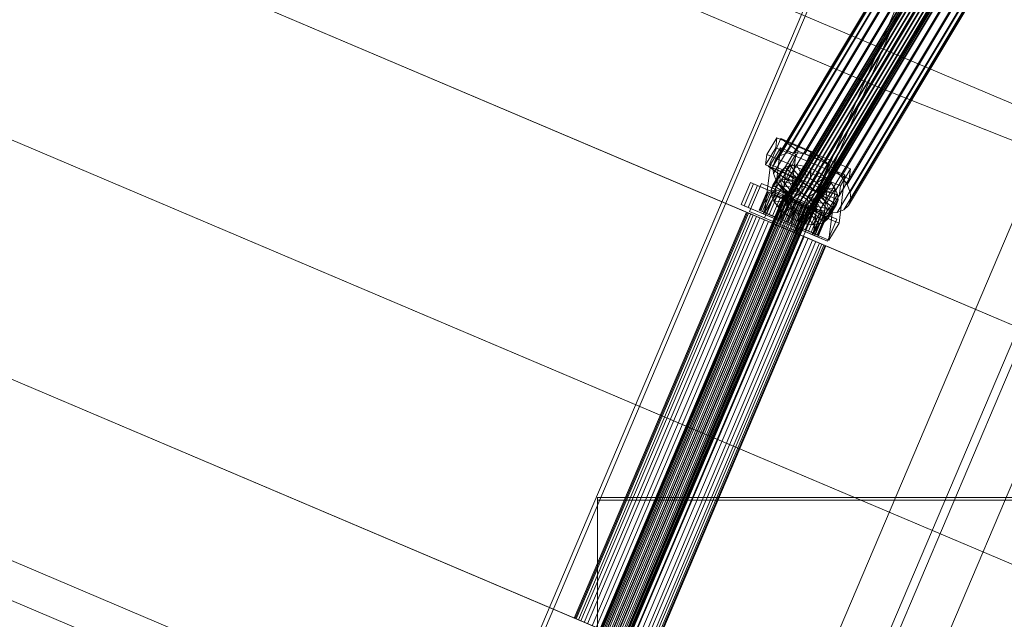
# Model space of a CAD drawing. Header units: millimetres. Extents: x -4738 to 65662, y -68080 to 6847.
# Tile 705 of 1056: x 26585 to 27165, y -21991 to -21638. Entities that reach past the tile are written whole.
import ezdxf

# ---------------------------------------------------------------- set-up
doc = ezdxf.new("R2010")
doc.units = ezdxf.units.MM
doc.layers.add('superior_C09', color=7, linetype='Continuous', lineweight=0)
doc.layers.add('superior_C10', color=7, linetype='Continuous', lineweight=0)

msp = doc.modelspace()

# ---------------------------------------------------------------- linework, layer by layer
at = {"layer": 'superior_C09'}
for p, q in [((26925.067, -21919.422), (26925.067, -22296.034)), ((27255.067, -21919.422), (26925.067, -21919.422)), ((26925.067, -21919.422), (26925.067, -21921.02)), ((26925.067, -21921.02), (27255.067, -21921.02)), ((26925.067, -22297.633), (26925.067, -21921.02))]:
    msp.add_line(p, q, dxfattribs=at)
at = {"layer": 'superior_C10'}
for p, q in [((27880.277, -21988.995), (18436.834, -17980.274)), ((18437.764, -17980.669), (27881.207, -21989.39)), ((18241.459, -18440.523), (27684.903, -22449.244)), ((27685.833, -22449.639), (18242.389, -18440.917)), ((27092.008, -21677.953), (26207.955, -21302.674)), ((26209.054, -21303.141), (27093.107, -21678.419)), ((26156.94, -21387.806), (27040.993, -21763.085)), ((27042.092, -21763.552), (26158.038, -21388.273)), ((26781.475, -22255.856), (27113.612, -21473.433)), ((27115.827, -21474.373), (26783.69, -22256.796)), ((27159.424, -21492.88), (26827.287, -22275.303)), ((26829.502, -22276.243), (27161.638, -21493.82)), ((26106.142, -21507.471), (26990.195, -21882.75)), ((26991.294, -21883.216), (26107.241, -21507.938)), ((27264.97, -21532.252), (26928.925, -22323.88)), ((27290.283, -21542.998), (26954.239, -22334.625)), ((26958.842, -22336.579), (27294.886, -21544.951)), ((26984.155, -22347.325), (27320.199, -21555.697)), ((27147.978, -21555.834), (27037.019, -21740.996)), ((27149.403, -21555.276), (27038.444, -21740.438)), ((27151.188, -21555.14), (27040.229, -21740.303)), ((27153.212, -21555.436), (27042.253, -21740.599)), ((27155.336, -21556.144), (27044.377, -21741.307)), ((27125.372, -21560.983), (27029.718, -21720.606)), ((27128.105, -21558.323), (27032.451, -21717.946)), ((27035.605, -21743.202), (27146.564, -21558.039)), ((27146.672, -21559.536), (27035.713, -21744.699)), ((27147.009, -21556.776), (27036.05, -21741.939)), ((27147.326, -21561.165), (27036.367, -21746.328)), ((27132.128, -21556.748), (27036.473, -21716.371)), ((27137.166, -21556.366), (27041.512, -21715.988)), ((27157.415, -21557.215), (27046.456, -21742.378)), ((27142.877, -21557.201), (27047.223, -21716.824)), ((27159.308, -21558.577), (27048.35, -21743.739)), ((27160.887, -21560.136), (27049.928, -21745.298)), ((27162.042, -21561.786), (27051.083, -21746.948)), ((27148.871, -21559.199), (27053.216, -21718.822)), ((27028.461, -21724.17), (27124.115, -21564.547)), ((27148.482, -21562.816), (27037.523, -21747.978)), ((27150.06, -21564.375), (27039.101, -21749.537)), ((27151.953, -21565.736), (27040.994, -21750.898)), ((27154.033, -21566.807), (27043.074, -21751.969)), ((27156.156, -21567.515), (27045.197, -21752.677)), ((27158.18, -21567.811), (27047.221, -21752.973)), ((27159.965, -21567.675), (27049.006, -21752.838)), ((27161.391, -21567.117), (27050.432, -21752.28)), ((27162.359, -21566.175), (27051.4, -21751.337)), ((27162.696, -21563.415), (27051.737, -21748.577)), ((27162.804, -21564.912), (27051.845, -21750.074)), ((27154.739, -21562.222), (27059.085, -21721.845)), ((27160.083, -21566.064), (27064.428, -21725.687)), ((27124.42, -21568.772), (27028.766, -21728.395)), ((27126.266, -21573.37), (27030.612, -21732.993)), ((27164.537, -21570.464), (27068.882, -21730.086)), ((27129.527, -21578.027), (27033.873, -21737.65)), ((27167.798, -21575.121), (27072.143, -21734.744)), ((27133.981, -21582.427), (27038.327, -21742.05)), ((27169.644, -21579.719), (27073.989, -21739.342)), ((27169.948, -21583.944), (27074.294, -21743.566)), ((27139.324, -21586.269), (27043.67, -21745.892)), ((27145.193, -21589.292), (27049.539, -21748.915)), ((27165.959, -21590.168), (27070.304, -21749.79)), ((27168.692, -21587.507), (27073.037, -21747.13)), ((27151.187, -21591.289), (27055.533, -21750.912)), ((27156.898, -21592.125), (27061.243, -21751.748)), ((27161.936, -21591.743), (27066.282, -21751.365)), ((26055.345, -21627.136), (26939.398, -22002.414)), ((26940.497, -22002.881), (26056.444, -21627.602)), ((27092.008, -21677.953), (27040.993, -21763.085)), ((27953.62, -22020.129), (27092.008, -21677.953)), ((27093.107, -21678.419), (27092.008, -21677.953)), ((27042.092, -21763.552), (27093.107, -21678.419)), ((27093.107, -21678.419), (27954.719, -22020.596)), ((27024.886, -21717.216), (27030.838, -21707.284)), ((27025.844, -21724.248), (27033.023, -21707.762)), ((27030.838, -21707.284), (27030.114, -21713.208)), ((27030.838, -21707.284), (27074.145, -21725.612)), ((27033.023, -21707.762), (27051.059, -21715.418)), ((27033.023, -21707.762), (27043.363, -21715.267)), ((27030.114, -21713.208), (27024.162, -21723.14)), ((27024.162, -21723.14), (27024.886, -21717.216)), ((27068.193, -21735.544), (27024.886, -21717.216)), ((27027.013, -21723.101), (27032.965, -21713.169)), ((27032.965, -21713.169), (27029.49, -21741.603)), ((27032.451, -21717.946), (27029.718, -21720.606)), ((27073.421, -21731.535), (27030.114, -21713.208)), ((27036.473, -21716.371), (27032.451, -21717.946)), ((27032.965, -21713.169), (27041.988, -21716.987)), ((27041.988, -21716.987), (27036.036, -21726.919)), ((27043.363, -21715.267), (27036.184, -21731.753)), ((27041.512, -21715.988), (27036.473, -21716.371)), ((27038.512, -21745.421), (27041.988, -21716.987)), ((27047.223, -21716.824), (27041.512, -21715.988)), ((27061.399, -21722.923), (27043.363, -21715.267)), ((27051.059, -21715.418), (27043.88, -21731.904)), ((27053.216, -21718.822), (27047.223, -21716.824)), ((27051.059, -21715.418), (27061.399, -21722.923)), ((27059.085, -21721.845), (27053.216, -21718.822)), ((26029.541, -21722.97), (26913.594, -22098.249)), ((26914.693, -22098.715), (26030.639, -21723.437)), ((27023.538, -21751.535), (27027.013, -21723.101)), ((27024.162, -21723.14), (27067.469, -21741.467)), ((27043.88, -21731.904), (27025.844, -21724.248)), ((27036.184, -21731.753), (27025.844, -21724.248)), ((27036.036, -21726.919), (27027.013, -21723.101)), ((27029.718, -21720.606), (27028.461, -21724.17)), ((27028.461, -21724.17), (27028.766, -21728.395)), ((27038.528, -21723.618), (27033.427, -21732.131)), ((27035.519, -21724.796), (27038.528, -21723.618)), ((27042.297, -21723.331), (27037.196, -21731.845)), ((27038.528, -21723.618), (27042.297, -21723.331)), ((27044.396, -21730.506), (27038.528, -21723.618)), ((27046.569, -21723.957), (27041.467, -21732.47)), ((27046.181, -21730.371), (27042.297, -21723.331)), ((27042.297, -21723.331), (27046.569, -21723.957)), ((27048.205, -21730.667), (27046.569, -21723.957)), ((27046.569, -21723.957), (27051.053, -21725.451)), ((27054.22, -21739.409), (27061.399, -21722.923)), ((27064.428, -21725.687), (27059.085, -21721.845)), ((27027.433, -21737.965), (27032.535, -21729.451)), ((27033.475, -21726.786), (27028.373, -21735.299)), ((27028.766, -21728.395), (27030.612, -21732.993)), ((27035.519, -21724.796), (27030.417, -21733.309)), ((27032.535, -21729.451), (27033.475, -21726.786)), ((27032.763, -21732.612), (27032.535, -21729.451)), ((27032.535, -21729.451), (27041.557, -21733.27)), ((27036.036, -21726.919), (27032.561, -21755.353)), ((27033.475, -21726.786), (27035.519, -21724.796)), ((27042.002, -21732.007), (27033.475, -21726.786)), ((27042.971, -21731.064), (27035.519, -21724.796)), ((27041.08, -21738.884), (27046.181, -21730.371)), ((27046.181, -21730.371), (27044.396, -21730.506)), ((27051.053, -21725.451), (27045.951, -21733.964)), ((27048.205, -21730.667), (27046.181, -21730.371)), ((27050.329, -21731.375), (27051.053, -21725.451)), ((27055.442, -21727.712), (27050.341, -21736.225)), ((27051.053, -21725.451), (27055.442, -21727.712)), ((27052.408, -21732.446), (27055.442, -21727.712)), ((27055.442, -21727.712), (27059.439, -21730.586)), ((27055.885, -21735.319), (27061.837, -21725.387)), ((27061.837, -21725.387), (27058.362, -21753.821)), ((27061.837, -21725.387), (27070.859, -21729.205)), ((27068.882, -21730.086), (27064.428, -21725.687)), ((27070.859, -21729.205), (27064.907, -21739.137)), ((27067.384, -21757.64), (27070.859, -21729.205)), ((27074.145, -21725.612), (27068.193, -21735.544)), ((27072.143, -21734.744), (27068.882, -21730.086)), ((27073.421, -21731.535), (27074.145, -21725.612)), ((27009.744, -21746.561), (27015.215, -21733.674)), ((27017.06, -21734.458), (27011.59, -21747.345)), ((27013.926, -21748.336), (27019.397, -21735.449)), ((27014.65, -21750.816), (27021.683, -21734.247)), ((27015.215, -21733.674), (27058.502, -21752.049)), ((27015.215, -21733.674), (27017.06, -21734.458)), ((27060.347, -21752.833), (27017.06, -21734.458)), ((27019.397, -21735.449), (27028.415, -21739.277)), ((27019.397, -21735.449), (27028.255, -21739.209)), ((27021.683, -21734.247), (27039.719, -21741.904)), ((27021.683, -21734.247), (27030.467, -21737.976)), ((27028.373, -21735.299), (27027.433, -21737.965)), ((27032.763, -21732.612), (27027.661, -21741.125)), ((27030.417, -21733.309), (27028.373, -21735.299)), ((27028.373, -21735.299), (27036.901, -21740.52)), ((27034.143, -21736.051), (27029.042, -21744.564)), ((27033.427, -21732.131), (27030.417, -21733.309)), ((27030.417, -21733.309), (27037.869, -21739.577)), ((27030.612, -21732.993), (27033.873, -21737.65)), ((27041.665, -21734.767), (27032.763, -21732.612)), ((27034.143, -21736.051), (27032.763, -21732.612)), ((27037.196, -21731.845), (27033.427, -21732.131)), ((27033.427, -21732.131), (27039.294, -21739.019)), ((27042.319, -21736.396), (27034.143, -21736.051)), ((27036.583, -21739.535), (27034.143, -21736.051)), ((27036.184, -21731.753), (27054.22, -21739.409)), ((27041.557, -21733.27), (27036.455, -21741.783)), ((27036.563, -21743.28), (27041.665, -21734.767)), ((27036.901, -21740.52), (27042.002, -21732.007)), ((27041.467, -21732.47), (27037.196, -21731.845)), ((27037.196, -21731.845), (27041.08, -21738.884)), ((27037.869, -21739.577), (27042.971, -21731.064)), ((27039.294, -21739.019), (27044.396, -21730.506)), ((27045.951, -21733.964), (27041.467, -21732.47)), ((27041.467, -21732.47), (27043.103, -21739.18)), ((27042.002, -21732.007), (27041.557, -21733.27)), ((27041.557, -21733.27), (27041.665, -21734.767)), ((27041.665, -21734.767), (27042.319, -21736.396)), ((27042.971, -21731.064), (27042.002, -21732.007)), ((27044.396, -21730.506), (27042.971, -21731.064)), ((27043.103, -21739.18), (27048.205, -21730.667)), ((27043.88, -21731.904), (27054.22, -21739.409)), ((27045.227, -21739.888), (27050.329, -21731.375)), ((27045.951, -21733.964), (27045.227, -21739.888)), ((27050.341, -21736.225), (27045.951, -21733.964)), ((27047.306, -21740.959), (27052.408, -21732.446)), ((27050.341, -21736.225), (27047.306, -21740.959)), ((27050.329, -21731.375), (27048.205, -21730.667)), ((27049.2, -21742.32), (27054.301, -21733.807)), ((27052.408, -21732.446), (27050.329, -21731.375)), ((27054.338, -21739.099), (27050.341, -21736.225)), ((27050.778, -21743.879), (27055.88, -21735.366)), ((27054.301, -21733.807), (27052.408, -21732.446)), ((27052.41, -21763.753), (27055.885, -21735.319)), ((27054.301, -21733.807), (27059.439, -21730.586)), ((27055.88, -21735.366), (27054.301, -21733.807)), ((27059.439, -21730.586), (27054.338, -21739.099)), ((27055.88, -21735.366), (27062.771, -21733.877)), ((27057.035, -21737.016), (27055.88, -21735.366)), ((27064.907, -21739.137), (27055.885, -21735.319)), ((27062.771, -21733.877), (27057.67, -21742.39)), ((27059.439, -21730.586), (27062.771, -21733.877)), ((27062.771, -21733.877), (27065.211, -21737.361)), ((27067.469, -21741.467), (27073.421, -21731.535)), ((27068.193, -21735.544), (27067.469, -21741.467)), ((27073.989, -21739.342), (27072.143, -21734.744)), ((27035.069, -21741.016), (26919.408, -22013.483)), ((26919.561, -22013.548), (27035.223, -21741.081)), ((27035.48, -21741.19), (26919.818, -22013.657)), ((27035.929, -21741.381), (26920.267, -22013.848)), ((27036.425, -21741.592), (26920.764, -22014.059)), ((27037.14, -21741.895), (26921.479, -22014.362)), ((27025.099, -21738.956), (27020.41, -21750.002)), ((27020.734, -21750.14), (27025.423, -21739.094)), ((27025.965, -21739.324), (27021.277, -21750.37)), ((27026.914, -21739.727), (27022.225, -21750.773)), ((27028.255, -21739.209), (27022.784, -21752.096)), ((27028.415, -21739.277), (27022.944, -21752.164)), ((27027.962, -21740.172), (27023.273, -21751.218)), ((27030.467, -21737.976), (27023.434, -21754.545)), ((27029.49, -21741.603), (27023.538, -21751.535)), ((27029.472, -21740.813), (27024.783, -21751.859)), ((27034.288, -21742.857), (27025.099, -21738.956)), ((27025.099, -21738.956), (27025.965, -21739.324)), ((27025.423, -21739.094), (27025.099, -21738.956)), ((27026.914, -21739.727), (27025.423, -21739.094)), ((27025.423, -21739.094), (27034.441, -21742.922)), ((27034.698, -21743.031), (27025.965, -21739.324)), ((27025.965, -21739.324), (27027.962, -21740.172)), ((27030.954, -21741.442), (27026.265, -21752.488)), ((27035.148, -21743.222), (27026.914, -21739.727)), ((27029.472, -21740.813), (27026.914, -21739.727)), ((27036.455, -21741.783), (27027.433, -21737.965)), ((27027.433, -21737.965), (27027.661, -21741.125)), ((27027.661, -21741.125), (27036.563, -21743.28)), ((27027.661, -21741.125), (27029.042, -21744.564)), ((27035.644, -21743.433), (27027.962, -21740.172)), ((27027.962, -21740.172), (27030.954, -21741.442)), ((27037.273, -21743.038), (27028.255, -21739.209)), ((27037.273, -21743.038), (27028.415, -21739.277)), ((27036.359, -21743.736), (27029.472, -21740.813)), ((27032.921, -21742.277), (27029.472, -21740.813)), ((27038.512, -21745.421), (27029.49, -21741.603)), ((27048.503, -21745.632), (27030.467, -21737.976)), ((27037.061, -21744.034), (27030.954, -21741.442)), ((27030.954, -21741.442), (27034.736, -21743.047)), ((27036.583, -21739.535), (27031.481, -21748.048)), ((27039.719, -21741.904), (27032.686, -21758.472)), ((27033.873, -21737.65), (27038.327, -21742.05)), ((27035.069, -21741.016), (27035.48, -21741.19)), ((27035.223, -21741.081), (27035.069, -21741.016)), ((27035.929, -21741.381), (27035.223, -21741.081)), ((27035.48, -21741.19), (27036.425, -21741.592)), ((27036.05, -21741.939), (27035.605, -21743.202)), ((27037.14, -21741.895), (27035.929, -21741.381)), ((27037.019, -21740.996), (27036.05, -21741.939)), ((27036.425, -21741.592), (27037.842, -21742.193)), ((27036.455, -21741.783), (27036.901, -21740.52)), ((27036.563, -21743.28), (27036.455, -21741.783)), ((27043.474, -21738.046), (27036.583, -21739.535)), ((27039.915, -21742.826), (27036.583, -21739.535)), ((27036.901, -21740.52), (27037.869, -21739.577)), ((27038.444, -21740.438), (27037.019, -21740.996)), ((27038.774, -21742.589), (27037.14, -21741.895)), ((27037.217, -21744.909), (27042.319, -21736.396)), ((27037.869, -21739.577), (27039.294, -21739.019)), ((27038.373, -21746.559), (27043.474, -21738.046)), ((27040.229, -21740.303), (27038.444, -21740.438)), ((27039.294, -21739.019), (27041.08, -21738.884)), ((27039.719, -21741.904), (27048.503, -21745.632)), ((27045.053, -21739.605), (27039.915, -21742.826)), ((27039.951, -21748.118), (27045.053, -21739.605)), ((27042.253, -21740.599), (27040.229, -21740.303)), ((27041.08, -21738.884), (27043.103, -21739.18)), ((27041.844, -21749.48), (27046.946, -21740.966)), ((27044.377, -21741.307), (27042.253, -21740.599)), ((27042.319, -21736.396), (27043.474, -21738.046)), ((27043.103, -21739.18), (27045.227, -21739.888)), ((27043.474, -21738.046), (27045.053, -21739.605)), ((27046.946, -21740.966), (27043.912, -21745.7)), ((27046.456, -21742.378), (27044.377, -21741.307)), ((27045.053, -21739.605), (27046.946, -21740.966)), ((27045.227, -21739.888), (27047.306, -21740.959)), ((27046.946, -21740.966), (27049.025, -21742.037)), ((27047.306, -21740.959), (27049.2, -21742.32)), ((27054.338, -21739.099), (27049.2, -21742.32)), ((27051.933, -21745.529), (27057.035, -21737.016)), ((27052.25, -21749.918), (27057.352, -21741.405)), ((27052.587, -21747.159), (27057.689, -21738.645)), ((27052.696, -21748.656), (27057.797, -21740.142)), ((27057.67, -21742.39), (27054.338, -21739.099)), ((27056.383, -21742.348), (27057.352, -21741.405)), ((27057.689, -21738.645), (27057.035, -21737.016)), ((27057.035, -21737.016), (27065.211, -21737.361)), ((27057.352, -21741.405), (27057.797, -21740.142)), ((27057.352, -21741.405), (27065.879, -21746.626)), ((27057.797, -21740.142), (27057.689, -21738.645)), ((27057.689, -21738.645), (27066.591, -21740.8)), ((27057.797, -21740.142), (27066.819, -21743.961)), ((27065.211, -21737.361), (27060.109, -21745.874)), ((27064.907, -21739.137), (27061.432, -21767.572)), ((27066.591, -21740.8), (27061.49, -21749.313)), ((27065.211, -21737.361), (27066.591, -21740.8)), ((27066.591, -21740.8), (27066.819, -21743.961)), ((27074.294, -21743.566), (27073.989, -21739.342)), ((27037.842, -21742.193), (26922.181, -22014.66)), ((27038.774, -21742.589), (26923.113, -22015.056)), ((27039.634, -21742.954), (26923.972, -22015.421)), ((27040.719, -21743.414), (26925.057, -22015.881)), ((27041.678, -21743.821), (26926.016, -22016.289)), ((27042.843, -21744.316), (26927.181, -22016.783)), ((27043.835, -21744.737), (26928.174, -22017.204)), ((27045, -21745.231), (26929.338, -22017.699)), ((27045.959, -21745.638), (26930.297, -22018.106)), ((27047.044, -21746.099), (26931.382, -22018.566)), ((27047.904, -21746.464), (26932.242, -22018.931)), ((27048.835, -21746.86), (26933.174, -22019.327)), ((27049.537, -21747.158), (26933.876, -22019.625)), ((27050.252, -21747.461), (26934.591, -22019.928)), ((27050.749, -21747.672), (26935.087, -22020.139)), ((27053.031, -21764.936), (27009.744, -21746.561)), ((27011.59, -21747.345), (27009.744, -21746.561)), ((27011.59, -21747.345), (27054.877, -21765.72)), ((27032.921, -21742.277), (27028.232, -21753.323)), ((27029.042, -21744.564), (27037.217, -21744.909)), ((27029.042, -21744.564), (27031.481, -21748.048)), ((27029.599, -21753.903), (27034.288, -21742.857)), ((27034.441, -21742.922), (27029.752, -21753.968)), ((27030.009, -21754.077), (27034.698, -21743.031)), ((27034.736, -21743.047), (27030.047, -21754.093)), ((27030.459, -21754.268), (27035.148, -21743.222)), ((27030.955, -21754.479), (27035.644, -21743.433)), ((27031.481, -21748.048), (27038.373, -21746.559)), ((27031.67, -21754.782), (27036.359, -21743.736)), ((27031.802, -21755.925), (27037.273, -21743.038)), ((27037.027, -21744.02), (27032.338, -21755.066)), ((27032.372, -21755.08), (27037.061, -21744.034)), ((27032.561, -21755.353), (27038.512, -21745.421)), ((27037.993, -21744.43), (27032.921, -21742.277)), ((27037.027, -21744.02), (27032.921, -21742.277)), ((27033.304, -21755.476), (27037.993, -21744.43)), ((27034.164, -21755.841), (27038.853, -21744.795)), ((27034.698, -21743.031), (27034.288, -21742.857)), ((27034.288, -21742.857), (27034.441, -21742.922)), ((27039.051, -21744.879), (27034.362, -21755.925)), ((27034.441, -21742.922), (27035.148, -21743.222)), ((27035.644, -21743.433), (27034.698, -21743.031)), ((27038.853, -21744.795), (27034.736, -21743.047)), ((27034.736, -21743.047), (27039.051, -21744.879)), ((27039.915, -21742.826), (27034.813, -21751.339)), ((27035.148, -21743.222), (27036.359, -21743.736)), ((27035.249, -21756.301), (27039.938, -21745.255)), ((27035.605, -21743.202), (27035.713, -21744.699)), ((27037.061, -21744.034), (27035.644, -21743.433)), ((27035.713, -21744.699), (27036.367, -21746.328)), ((27036.208, -21756.708), (27040.897, -21745.662)), ((27036.359, -21743.736), (27037.993, -21744.43)), ((27036.367, -21746.328), (27037.523, -21747.978)), ((27037.217, -21744.909), (27036.563, -21743.28)), ((27041.509, -21745.923), (27036.82, -21756.969)), ((27039.938, -21745.255), (27037.027, -21744.02)), ((27041.509, -21745.923), (27037.027, -21744.02)), ((27038.853, -21744.795), (27037.061, -21744.034)), ((27038.373, -21746.559), (27037.217, -21744.909)), ((27037.372, -21757.203), (27042.061, -21746.157)), ((27037.842, -21742.193), (27039.634, -21742.954)), ((27037.993, -21744.43), (27039.938, -21745.255)), ((27038.327, -21742.05), (27043.67, -21745.892)), ((27038.365, -21757.624), (27043.054, -21746.578)), ((27039.951, -21748.118), (27038.373, -21746.559)), ((27040.719, -21743.414), (27038.774, -21742.589)), ((27043.912, -21745.7), (27038.81, -21754.213)), ((27040.897, -21745.662), (27038.853, -21744.795)), ((27043.605, -21746.812), (27038.916, -21757.858)), ((27040.897, -21745.662), (27039.051, -21744.879)), ((27039.051, -21744.879), (27043.605, -21746.812)), ((27039.529, -21758.118), (27044.218, -21747.072)), ((27039.634, -21742.954), (27041.678, -21743.821)), ((27043.912, -21745.7), (27039.915, -21742.826)), ((27039.938, -21745.255), (27042.061, -21746.157)), ((27040.488, -21758.525), (27045.177, -21747.479)), ((27042.843, -21744.316), (27040.719, -21743.414)), ((27043.054, -21746.578), (27040.897, -21745.662)), ((27041.47, -21762.201), (27048.503, -21745.632)), ((27042.061, -21746.157), (27041.509, -21745.923)), ((27046.064, -21747.856), (27041.509, -21745.923)), ((27041.678, -21743.821), (27043.835, -21744.737)), ((27042.061, -21746.157), (27044.218, -21747.072)), ((27042.784, -21760.586), (27048.255, -21747.699)), ((27045, -21745.231), (27042.843, -21744.316)), ((27045.177, -21747.479), (27043.054, -21746.578)), ((27043.054, -21746.578), (27043.605, -21746.812)), ((27043.605, -21746.812), (27048.088, -21748.715)), ((27043.67, -21745.892), (27049.539, -21748.915)), ((27043.835, -21744.737), (27045.959, -21745.638)), ((27048.301, -21747.961), (27043.912, -21745.7)), ((27043.924, -21750.551), (27049.025, -21742.037)), ((27044.218, -21747.072), (27046.064, -21747.856)), ((27044.218, -21747.072), (27046.262, -21747.94)), ((27047.044, -21746.099), (27045, -21745.231)), ((27047.122, -21748.305), (27045.177, -21747.479)), ((27045.177, -21747.479), (27048.088, -21748.715)), ((27045.959, -21745.638), (27047.904, -21746.464)), ((27046.048, -21751.258), (27051.149, -21742.745)), ((27048.35, -21743.739), (27046.456, -21742.378)), ((27048.835, -21746.86), (27047.044, -21746.099)), ((27047.904, -21746.464), (27049.537, -21747.158)), ((27048.071, -21751.555), (27053.173, -21743.041)), ((27048.255, -21747.699), (27057.273, -21751.528)), ((27048.255, -21747.699), (27057.112, -21751.46)), ((27049.025, -21742.037), (27048.301, -21747.961)), ((27049.928, -21745.298), (27048.35, -21743.739)), ((27050.252, -21747.461), (27048.835, -21746.86)), ((27049.025, -21742.037), (27051.149, -21742.745)), ((27049.2, -21742.32), (27050.778, -21743.879)), ((27049.537, -21747.158), (27050.749, -21747.672)), ((27049.856, -21751.419), (27054.958, -21742.906)), ((27051.083, -21746.948), (27049.928, -21745.298)), ((27051.198, -21747.863), (27050.252, -21747.461)), ((27050.749, -21747.672), (27051.455, -21747.972)), ((27057.67, -21742.39), (27050.778, -21743.879)), ((27050.778, -21743.879), (27051.933, -21745.529)), ((27051.737, -21748.577), (27051.083, -21746.948)), ((27051.149, -21742.745), (27052.785, -21749.455)), ((27051.149, -21742.745), (27053.173, -21743.041)), ((27051.282, -21750.861), (27056.383, -21742.348)), ((27060.109, -21745.874), (27051.933, -21745.529)), ((27051.933, -21745.529), (27052.587, -21747.159)), ((27061.49, -21749.313), (27052.587, -21747.159)), ((27052.587, -21747.159), (27052.696, -21748.656)), ((27053.173, -21743.041), (27054.958, -21742.906)), ((27053.173, -21743.041), (27057.057, -21750.081)), ((27054.958, -21742.906), (27056.383, -21742.348)), ((27054.958, -21742.906), (27060.826, -21749.794)), ((27056.383, -21742.348), (27063.835, -21748.616)), ((27060.109, -21745.874), (27057.67, -21742.39)), ((27061.49, -21749.313), (27060.109, -21745.874)), ((27065.879, -21746.626), (27060.778, -21755.14)), ((27066.819, -21743.961), (27061.718, -21752.474)), ((27065.879, -21746.626), (27063.835, -21748.616)), ((27066.819, -21743.961), (27065.879, -21746.626)), ((27070.304, -21749.79), (27073.037, -21747.13)), ((27073.037, -21747.13), (27074.294, -21743.566)), ((27012.967, -21751.188), (26911.372, -21990.517)), ((26911.805, -21990.701), (27013.399, -21751.372)), ((27014.125, -21751.68), (26912.53, -21991.009)), ((27015.393, -21752.218), (26913.798, -21991.547)), ((27016.794, -21752.813), (26915.199, -21992.142)), ((27051.198, -21747.863), (26935.537, -22020.33)), ((27051.455, -21747.972), (26935.793, -22020.439)), ((27051.609, -21748.037), (26935.947, -22020.504)), ((27012.967, -21751.188), (27014.125, -21751.68)), ((27013.399, -21751.372), (27012.967, -21751.188)), ((27015.393, -21752.218), (27013.399, -21751.372)), ((27022.944, -21752.164), (27013.926, -21748.336)), ((27022.784, -21752.096), (27013.926, -21748.336)), ((27014.125, -21751.68), (27016.794, -21752.813)), ((27032.686, -21758.472), (27014.65, -21750.816)), ((27023.434, -21754.545), (27014.65, -21750.816)), ((27018.812, -21753.669), (27015.393, -21752.218)), ((27016.794, -21752.813), (27020.793, -21754.51)), ((27021.277, -21750.37), (27020.41, -21750.002)), ((27020.41, -21750.002), (27029.599, -21753.903)), ((27020.41, -21750.002), (27020.734, -21750.14)), ((27029.752, -21753.968), (27020.734, -21750.14)), ((27020.734, -21750.14), (27022.225, -21750.773)), ((27023.273, -21751.218), (27021.277, -21750.37)), ((27021.277, -21750.37), (27030.009, -21754.077)), ((27022.225, -21750.773), (27030.459, -21754.268)), ((27022.225, -21750.773), (27024.783, -21751.859)), ((27022.784, -21752.096), (27031.802, -21755.925)), ((27022.944, -21752.164), (27031.802, -21755.925)), ((27026.265, -21752.488), (27023.273, -21751.218)), ((27023.273, -21751.218), (27030.955, -21754.479)), ((27023.538, -21751.535), (27032.561, -21755.353)), ((27024.783, -21751.859), (27031.67, -21754.782)), ((27024.783, -21751.859), (27028.232, -21753.323)), ((27030.047, -21754.093), (27026.265, -21752.488)), ((27026.265, -21752.488), (27032.372, -21755.08)), ((27028.232, -21753.323), (27033.304, -21755.476)), ((27028.232, -21753.323), (27032.338, -21755.066)), ((27031.481, -21748.048), (27034.813, -21751.339)), ((27034.813, -21751.339), (27039.951, -21748.118)), ((27034.813, -21751.339), (27038.81, -21754.213)), ((27037.523, -21747.978), (27039.101, -21749.537)), ((27038.81, -21754.213), (27041.844, -21749.48)), ((27039.101, -21749.537), (27040.994, -21750.898)), ((27041.844, -21749.48), (27039.951, -21748.118)), ((27040.994, -21750.898), (27043.074, -21751.969)), ((27046.064, -21747.856), (27041.375, -21758.902)), ((27041.573, -21758.986), (27046.262, -21747.94)), ((27043.924, -21750.551), (27041.844, -21749.48)), ((27042.433, -21759.351), (27047.122, -21748.305)), ((27043.074, -21751.969), (27045.197, -21752.677)), ((27048.301, -21747.961), (27043.2, -21756.474)), ((27043.2, -21756.474), (27043.924, -21750.551)), ((27043.365, -21759.747), (27048.054, -21748.701)), ((27048.088, -21748.715), (27043.399, -21759.761)), ((27046.048, -21751.258), (27043.924, -21750.551)), ((27044.067, -21760.045), (27048.756, -21748.999)), ((27044.782, -21760.348), (27049.471, -21749.302)), ((27045.197, -21752.677), (27047.221, -21752.973)), ((27045.278, -21760.559), (27049.967, -21749.513)), ((27050.379, -21749.688), (27045.69, -21760.734)), ((27045.728, -21760.75), (27050.417, -21749.704)), ((27045.985, -21760.859), (27050.674, -21749.813)), ((27047.684, -21757.969), (27046.048, -21751.258)), ((27048.071, -21751.555), (27046.048, -21751.258)), ((27050.379, -21749.688), (27046.064, -21747.856)), ((27046.138, -21760.924), (27050.827, -21749.878)), ((27046.262, -21747.94), (27050.379, -21749.688)), ((27046.262, -21747.94), (27048.054, -21748.701)), ((27048.756, -21748.999), (27047.122, -21748.305)), ((27047.122, -21748.305), (27052.194, -21750.458)), ((27047.221, -21752.973), (27049.006, -21752.838)), ((27052.194, -21750.458), (27047.505, -21761.504)), ((27052.785, -21749.455), (27047.684, -21757.969)), ((27048.054, -21748.701), (27054.161, -21751.293)), ((27048.054, -21748.701), (27049.471, -21749.302)), ((27049.856, -21751.419), (27048.071, -21751.555)), ((27051.955, -21758.594), (27048.071, -21751.555)), ((27048.088, -21748.715), (27052.194, -21750.458)), ((27052.785, -21749.455), (27048.301, -21747.961)), ((27049.967, -21749.513), (27048.756, -21748.999)), ((27048.756, -21748.999), (27055.643, -21751.922)), ((27049.006, -21752.838), (27050.432, -21752.28)), ((27049.471, -21749.302), (27057.153, -21752.563)), ((27049.471, -21749.302), (27050.417, -21749.704)), ((27054.161, -21751.293), (27049.472, -21762.339)), ((27049.539, -21748.915), (27055.533, -21750.912)), ((27051.282, -21750.861), (27049.856, -21751.419)), ((27055.724, -21758.308), (27049.856, -21751.419)), ((27050.674, -21749.813), (27049.967, -21749.513)), ((27049.967, -21749.513), (27058.2, -21753.008)), ((27054.161, -21751.293), (27050.379, -21749.688)), ((27050.417, -21749.704), (27059.149, -21753.411)), ((27050.417, -21749.704), (27050.827, -21749.878)), ((27050.432, -21752.28), (27051.4, -21751.337)), ((27050.827, -21749.878), (27050.674, -21749.813)), ((27050.674, -21749.813), (27059.692, -21753.641)), ((27050.827, -21749.878), (27060.015, -21753.778)), ((27055.643, -21751.922), (27050.954, -21762.968)), ((27051.609, -21748.037), (27051.198, -21747.863)), ((27052.25, -21749.918), (27051.282, -21750.861)), ((27058.733, -21757.129), (27051.282, -21750.861)), ((27051.4, -21751.337), (27051.845, -21750.074)), ((27051.455, -21747.972), (27051.609, -21748.037)), ((27057.112, -21751.46), (27051.642, -21764.347)), ((27051.845, -21750.074), (27051.737, -21748.577)), ((27057.273, -21751.528), (27051.802, -21764.415)), ((27057.057, -21750.081), (27051.955, -21758.594)), ((27052.194, -21750.458), (27055.643, -21751.922)), ((27052.696, -21748.656), (27052.25, -21749.918)), ((27060.778, -21755.14), (27052.25, -21749.918)), ((27057.153, -21752.563), (27052.464, -21763.609)), ((27061.718, -21752.474), (27052.696, -21748.656)), ((27057.057, -21750.081), (27052.785, -21749.455)), ((27058.502, -21752.049), (27053.031, -21764.936)), ((27058.2, -21753.008), (27053.511, -21764.054)), ((27057.153, -21752.563), (27054.161, -21751.293)), ((27059.149, -21753.411), (27054.46, -21764.457)), ((27054.877, -21765.72), (27060.347, -21752.833)), ((27055.533, -21750.912), (27061.243, -21751.748)), ((27055.643, -21751.922), (27058.2, -21753.008)), ((27060.826, -21749.794), (27055.724, -21758.308)), ((27060.826, -21749.794), (27057.057, -21750.081)), ((27066.131, -21755.288), (27057.112, -21751.46)), ((27059.149, -21753.411), (27057.153, -21752.563)), ((27066.131, -21755.288), (27057.273, -21751.528)), ((27058.2, -21753.008), (27059.692, -21753.641)), ((27060.347, -21752.833), (27058.502, -21752.049)), ((27063.835, -21748.616), (27058.733, -21757.129)), ((27060.015, -21753.778), (27059.149, -21753.411)), ((27060.778, -21755.14), (27061.718, -21752.474)), ((27063.835, -21748.616), (27060.826, -21749.794)), ((27061.243, -21751.748), (27066.282, -21751.365)), ((27061.718, -21752.474), (27061.49, -21749.313)), ((27066.282, -21751.365), (27070.304, -21749.79)), ((27018.812, -21753.669), (26917.217, -21992.999)), ((27020.793, -21754.51), (26919.198, -21993.84)), ((27023.423, -21755.627), (26921.828, -21994.956)), ((27025.849, -21756.657), (26924.255, -21995.986)), ((27028.912, -21757.957), (26927.317, -21997.286)), ((27031.618, -21759.106), (26930.023, -21998.435)), ((27023.423, -21755.627), (27018.812, -21753.669)), ((27020.793, -21754.51), (27025.849, -21756.657)), ((27028.912, -21757.957), (27023.423, -21755.627)), ((27023.434, -21754.545), (27041.47, -21762.201)), ((27025.849, -21756.657), (27031.618, -21759.106)), ((27034.905, -21760.501), (27028.912, -21757.957)), ((27029.599, -21753.903), (27030.009, -21754.077)), ((27029.752, -21753.968), (27029.599, -21753.903)), ((27030.459, -21754.268), (27029.752, -21753.968)), ((27030.009, -21754.077), (27030.955, -21754.479)), ((27034.362, -21755.925), (27030.047, -21754.093)), ((27030.047, -21754.093), (27034.164, -21755.841)), ((27031.67, -21754.782), (27030.459, -21754.268)), ((27030.955, -21754.479), (27032.372, -21755.08)), ((27031.618, -21759.106), (27037.706, -21761.69)), ((27033.304, -21755.476), (27031.67, -21754.782)), ((27032.338, -21755.066), (27035.249, -21756.301)), ((27032.338, -21755.066), (27036.82, -21756.969)), ((27032.372, -21755.08), (27034.164, -21755.841)), ((27032.686, -21758.472), (27041.47, -21762.201)), ((27035.249, -21756.301), (27033.304, -21755.476)), ((27034.164, -21755.841), (27036.208, -21756.708)), ((27038.916, -21757.858), (27034.362, -21755.925)), ((27034.362, -21755.925), (27036.208, -21756.708)), ((27037.372, -21757.203), (27035.249, -21756.301)), ((27036.208, -21756.708), (27038.365, -21757.624)), ((27036.82, -21756.969), (27037.372, -21757.203)), ((27036.82, -21756.969), (27041.375, -21758.902)), ((27039.529, -21758.118), (27037.372, -21757.203)), ((27038.916, -21757.858), (27038.365, -21757.624)), ((27038.365, -21757.624), (27040.488, -21758.525)), ((27038.81, -21754.213), (27043.2, -21756.474)), ((27043.399, -21759.761), (27038.916, -21757.858)), ((27041.375, -21758.902), (27039.529, -21758.118)), ((27041.573, -21758.986), (27039.529, -21758.118)), ((27043.399, -21759.761), (27040.488, -21758.525)), ((27040.488, -21758.525), (27042.433, -21759.351)), ((27041.375, -21758.902), (27045.69, -21760.734)), ((27045.69, -21760.734), (27041.573, -21758.986)), ((27043.365, -21759.747), (27041.573, -21758.986)), ((27047.505, -21761.504), (27042.433, -21759.351)), ((27042.433, -21759.351), (27044.067, -21760.045)), ((27043.2, -21756.474), (27047.684, -21757.969)), ((27047.684, -21757.969), (27051.955, -21758.594)), ((27051.955, -21758.594), (27055.724, -21758.308)), ((27058.362, -21753.821), (27052.41, -21763.753)), ((27059.692, -21753.641), (27055.003, -21764.687)), ((27060.015, -21753.778), (27055.326, -21764.824)), ((27055.724, -21758.308), (27058.733, -21757.129)), ((27067.384, -21757.64), (27058.362, -21753.821)), ((27058.733, -21757.129), (27060.778, -21755.14)), ((27059.692, -21753.641), (27060.015, -21753.778)), ((27060.66, -21768.175), (27066.131, -21755.288)), ((27061.432, -21767.572), (27067.384, -21757.64)), ((27034.905, -21760.501), (26933.31, -21999.83)), ((27037.706, -21761.69), (26936.112, -22001.019)), ((27040.993, -21763.085), (26939.398, -22002.414)), ((27043.699, -21764.234), (26942.104, -22003.563)), ((27040.993, -21763.085), (26990.195, -21882.75)), ((26991.294, -21883.216), (27042.092, -21763.552)), ((27040.993, -21763.085), (27034.905, -21760.501)), ((27037.706, -21761.69), (27043.699, -21764.234)), ((27040.993, -21763.085), (27906.73, -22130.589)), ((27046.762, -21765.534), (27040.993, -21763.085)), ((27907.829, -22131.055), (27042.092, -21763.552)), ((27051.802, -21764.415), (27042.784, -21760.586)), ((27051.642, -21764.347), (27042.784, -21760.586)), ((27049.472, -21762.339), (27043.365, -21759.747)), ((27044.782, -21760.348), (27043.365, -21759.747)), ((27047.505, -21761.504), (27043.399, -21759.761)), ((27043.699, -21764.234), (27049.188, -21766.564)), ((27050.954, -21762.968), (27044.067, -21760.045)), ((27044.067, -21760.045), (27045.278, -21760.559)), ((27052.464, -21763.609), (27044.782, -21760.348)), ((27045.728, -21760.75), (27044.782, -21760.348)), ((27053.511, -21764.054), (27045.278, -21760.559)), ((27045.278, -21760.559), (27045.985, -21760.859)), ((27045.69, -21760.734), (27049.472, -21762.339)), ((27054.46, -21764.457), (27045.728, -21760.75)), ((27046.138, -21760.924), (27045.728, -21760.75)), ((27055.003, -21764.687), (27045.985, -21760.859)), ((27045.985, -21760.859), (27046.138, -21760.924)), ((27055.326, -21764.824), (27046.138, -21760.924)), ((27050.954, -21762.968), (27047.505, -21761.504)), ((27049.472, -21762.339), (27052.464, -21763.609)), ((27053.511, -21764.054), (27050.954, -21762.968)), ((27051.642, -21764.347), (27060.66, -21768.175)), ((27051.802, -21764.415), (27060.66, -21768.175)), ((27052.41, -21763.753), (27061.432, -21767.572)), ((27052.464, -21763.609), (27054.46, -21764.457)), ((27053.031, -21764.936), (27054.877, -21765.72)), ((27055.003, -21764.687), (27053.511, -21764.054)), ((27054.46, -21764.457), (27055.326, -21764.824)), ((27055.326, -21764.824), (27055.003, -21764.687)), ((27046.762, -21765.534), (26945.167, -22004.863)), ((27049.188, -21766.564), (26947.593, -22005.893)), ((27051.818, -21767.68), (26950.223, -22007.01)), ((27053.799, -21768.521), (26952.204, -22007.851)), ((27055.817, -21769.378), (26954.222, -22008.707)), ((27057.218, -21769.973), (26955.623, -22009.302)), ((27058.486, -21770.511), (26956.891, -22009.84)), ((27059.211, -21770.819), (26957.617, -22010.148)), ((27059.644, -21771.003), (26958.049, -22010.332)), ((27051.818, -21767.68), (27046.762, -21765.534)), ((27049.188, -21766.564), (27053.799, -21768.521)), ((27055.817, -21769.378), (27051.818, -21767.68)), ((27053.799, -21768.521), (27057.218, -21769.973)), ((27058.486, -21770.511), (27055.817, -21769.378)), ((27057.218, -21769.973), (27059.211, -21770.819)), ((27059.644, -21771.003), (27058.486, -21770.511)), ((27059.211, -21770.819), (27059.644, -21771.003)), ((26990.195, -21882.75), (26939.398, -22002.414)), ((26940.497, -22002.881), (26991.294, -21883.216)), ((26990.195, -21882.75), (27855.933, -22250.253)), ((27857.032, -22250.72), (26991.294, -21883.216)), ((26912.53, -21991.009), (26911.372, -21990.517)), ((26911.372, -21990.517), (26911.805, -21990.701)), ((26911.805, -21990.701), (26913.798, -21991.547)), ((26915.199, -21992.142), (26912.53, -21991.009))]:
    msp.add_line(p, q, dxfattribs=at)

doc.saveas('drawing.dxf')
